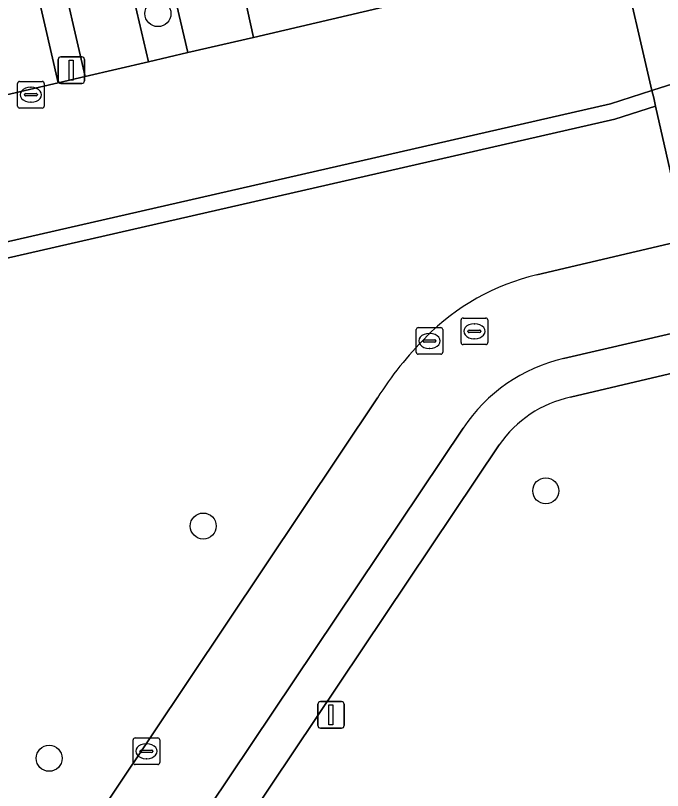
# Model space of a CAD drawing. Extents: x 156412 to 157779, y 382335 to 383768.
# Drawn here: x 156855.08 to 156879.44, y 383377.18 to 383406.35 of the extents above; entities that cross this region are included whole.
import ezdxf

# ---------------------------------------------------------------- set-up
doc = ezdxf.new("R2010")
doc.units = 0
for name, color, linetype in [('IMGEO_Boom', 7, 'Continuous'), ('IMGEO_Fietspad_gesloten', 7, 'Continuous'), ('IMGEO_Groenvoorziening', 7, 'Continuous'), ('IMGEO_Haag', 7, 'Continuous'), ('IMGEO_Kolk', 7, 'Continuous'), ('IMGEO_Lichtmast', 7, 'Continuous'), ('IMGEO_Parkeervlak_open', 7, 'Continuous'), ('IMGEO_Rijbaan_lokaal_gesloten', 7, 'Continuous'), ('IMGEO_Rioolput', 7, 'Continuous'), ('IMGEO_Voetpad_open', 7, 'Continuous')]:
    doc.layers.add(name, color=color, linetype=linetype)

msp = doc.modelspace()

# ---------------------------------------------------------------- linework, layer by layer
at = {"layer": 'IMGEO_Boom'}
for centre in [(156860.447, 383406.418), (156875.046, 383388.461), (156862.153, 383387.135), (156856.352, 383378.395)]:
    msp.add_circle(centre, 0.489, dxfattribs=at)
at = {"layer": 'IMGEO_Fietspad_gesloten'}
for points in [[(156889.304, 383400.011), (156881.779, 383398.247), (156880.324, 383397.906), (156874.705, 383396.589)], [(156875.716, 383393.44), (156881.136, 383394.694), (156883.109, 383395.151), (156890.3, 383396.802)], [(156868.707, 383391.958), (156841.728, 383351.644)], [(156844.084, 383349.279), (156871.94, 383390.82)]]:
    msp.add_lwpolyline(points, dxfattribs=at)
for centre, radius, start, end in [((156876.724, 383388.132), 8.695, 103.4257, 135.3993), ((156879.892, 383384.867), 13.243, 134.9672, 147.6274), ((156877.091, 383387.428), 6.167, 102.8785, 146.6316)]:
    msp.add_arc(centre, radius, start, end, dxfattribs=at)
at = {"layer": 'IMGEO_Groenvoorziening'}
msp.add_lwpolyline([(156877.646, 383402.443), (156879.18, 383402.938), (156879.109, 383403.25), (156879.046, 383403.525), (156877.487, 383403.022), (156821.229, 383390.169), (156822.124, 383386.282), (156822.709, 383386.418), (156821.949, 383389.717)], close=True, dxfattribs=at)
for points in [[(156874.705, 383396.589), (156880.324, 383397.906), (156879.18, 383402.938), (156877.646, 383402.443), (156821.949, 383389.717), (156822.709, 383386.418), (156822.124, 383386.282), (156822.592, 383384.25), (156823.178, 383384.383), (156831.181, 383349.639), (156830.588, 383349.537), (156831.366, 383346.16), (156831.951, 383346.294), (156833.412, 383346.628)], [(156872.04, 383367.576), (156871.591, 383369.515), (156882.864, 383372.183), (156882.118, 383375.441), (156885.055, 383376.163), (156883.309, 383383.757), (156883.63, 383383.827), (156881.464, 383393.274), (156875.977, 383391.979)], [(156841.728, 383351.644), (156868.707, 383391.958)], [(156873.296, 383390.19), (156845.801, 383349.187)]]:
    msp.add_lwpolyline(points, dxfattribs=at)
for centre, radius, start, end in [((156876.724, 383388.132), 8.695, 103.4257, 135.3993), ((156879.892, 383384.867), 13.243, 134.9672, 147.6274), ((156876.859, 383387.754), 4.316, 101.7897, 145.6397)]:
    msp.add_arc(centre, radius, start, end, dxfattribs=at)
at = {"layer": 'IMGEO_Haag'}
msp.add_lwpolyline([(156877.646, 383402.443), (156879.18, 383402.938), (156879.109, 383403.25), (156879.046, 383403.525), (156877.487, 383403.022), (156821.229, 383390.169), (156822.124, 383386.282), (156822.709, 383386.418), (156821.949, 383389.717)], close=True, dxfattribs=at)
at = {"layer": 'IMGEO_Kolk'}
for p, q in [((156855.164, 383402.94), (156855.164, 383403.792)), ((156855.239, 383403.866), (156856.091, 383403.866)), ((156856.165, 383403.792), (156856.165, 383402.94)), ((156855.652, 383403.646), (156855.677, 383403.646)), ((156855.423, 383403.36), (156855.423, 383403.372)), ((156855.861, 383403.323), (156855.463, 383403.323)), ((156855.466, 383403.409), (156855.864, 383403.409)), ((156855.907, 383403.372), (156855.907, 383403.36)), ((156856.091, 383402.866), (156855.239, 383402.866)), ((156855.675, 383403.086), (156855.65, 383403.086)), ((156870.17, 383393.675), (156870.17, 383394.527)), ((156870.245, 383394.601), (156871.097, 383394.601)), ((156871.171, 383394.527), (156871.171, 383393.675)), ((156870.429, 383394.095), (156870.429, 383394.107)), ((156870.472, 383394.144), (156870.87, 383394.144)), ((156870.658, 383394.381), (156870.683, 383394.381)), ((156870.913, 383394.107), (156870.913, 383394.095)), ((156870.867, 383394.058), (156870.469, 383394.058)), ((156870.681, 383393.821), (156870.656, 383393.821)), ((156871.097, 383393.601), (156870.245, 383393.601)), ((156859.512, 383378.234), (156859.512, 383379.086)), ((156859.587, 383379.16), (156860.439, 383379.16)), ((156860, 383378.94), (156860.025, 383378.94)), ((156860.513, 383379.086), (156860.513, 383378.234)), ((156859.771, 383378.654), (156859.771, 383378.666)), ((156859.814, 383378.703), (156860.212, 383378.703)), ((156860.255, 383378.666), (156860.255, 383378.654)), ((156860.209, 383378.617), (156859.811, 383378.617)), ((156860.023, 383378.38), (156859.998, 383378.38)), ((156860.439, 383378.16), (156859.587, 383378.16))]:
    msp.add_line(p, q, dxfattribs=at)
for points in [[(156855.164, 383402.94), (156855.164, 383403.792)], [(156855.239, 383403.866), (156856.091, 383403.866)], [(156856.165, 383403.792), (156856.165, 383402.94)], [(156856.091, 383402.866), (156855.239, 383402.866)], [(156870.17, 383393.675), (156870.17, 383394.527)], [(156870.245, 383394.601), (156871.097, 383394.601)], [(156871.171, 383394.527), (156871.171, 383393.675)], [(156871.097, 383393.601), (156870.245, 383393.601)], [(156859.512, 383378.234), (156859.512, 383379.086)], [(156859.587, 383379.16), (156860.439, 383379.16)], [(156860.513, 383379.086), (156860.513, 383378.234)], [(156860.439, 383378.16), (156859.587, 383378.16)]]:
    msp.add_lwpolyline(points, dxfattribs=at)
for centre, radius, start, end in [((156855.241, 383403.79), 0.0765, 91.552, 178.448), ((156855.241, 383403.79), 0.0765, 91.552, 178.448), ((156856.089, 383403.79), 0.0765, 1.552, 88.448), ((156856.089, 383403.79), 0.0765, 1.552, 88.448), ((156855.463, 383403.369), 0.0403, 85.8775, 175.7526), ((156855.46, 383403.359), 0.0366, 178.938, 274.7102), ((156855.864, 383403.366), 0.043, 264.8664, 352.4533), ((156855.868, 383403.371), 0.0386, 1.7309, 96.639), ((156855.241, 383402.942), 0.0765, 181.552, 268.448), ((156855.241, 383402.942), 0.0765, 181.552, 268.448), ((156856.089, 383402.942), 0.0765, 271.552, 358.448), ((156856.089, 383402.942), 0.0765, 271.552, 358.448), ((156870.247, 383394.525), 0.0765, 91.552, 178.448), ((156870.247, 383394.525), 0.0765, 91.552, 178.448), ((156871.095, 383394.525), 0.0765, 1.552, 88.448), ((156871.095, 383394.525), 0.0765, 1.552, 88.448), ((156870.469, 383394.104), 0.0403, 85.8775, 175.7526), ((156870.874, 383394.106), 0.0386, 1.7309, 96.639), ((156870.466, 383394.094), 0.0366, 178.938, 274.7102), ((156870.87, 383394.101), 0.043, 264.8664, 352.4533), ((156870.247, 383393.677), 0.0765, 181.552, 268.448), ((156870.247, 383393.677), 0.0765, 181.552, 268.448), ((156871.095, 383393.677), 0.0765, 271.552, 358.448), ((156871.095, 383393.677), 0.0765, 271.552, 358.448), ((156859.589, 383379.084), 0.0765, 91.552, 178.448), ((156859.589, 383379.084), 0.0765, 91.552, 178.448), ((156860.437, 383379.084), 0.0765, 1.552, 88.448), ((156860.437, 383379.084), 0.0765, 1.552, 88.448), ((156859.811, 383378.663), 0.0403, 85.8775, 175.7526), ((156859.808, 383378.653), 0.0366, 178.938, 274.7102), ((156860.212, 383378.66), 0.043, 264.8664, 352.4533), ((156860.216, 383378.665), 0.0386, 1.7309, 96.639), ((156859.589, 383378.236), 0.0765, 181.552, 268.448), ((156859.589, 383378.236), 0.0765, 181.552, 268.448), ((156860.437, 383378.236), 0.0765, 271.552, 358.448), ((156860.437, 383378.236), 0.0765, 271.552, 358.448)]:
    msp.add_arc(centre, radius, start, end, dxfattribs=at)
for centre, major_axis, ratio, start_param, end_param in [((156855.651, 383403.366), (-0.387, 0.002), 0.722429, 4.712389, 7.853982), ((156855.676, 383403.366), (-0.39, 0.002), 0.717154, 1.570796, 4.712389), ((156870.657, 383394.101), (-0.387, 0.002), 0.722429, 4.712389, 7.853982), ((156870.682, 383394.101), (-0.39, 0.002), 0.717154, 1.570796, 4.712389), ((156859.999, 383378.66), (-0.387, 0.002), 0.722429, 4.712389, 7.853982), ((156860.024, 383378.66), (-0.39, 0.002), 0.717154, 1.570796, 4.712389)]:
    msp.add_ellipse(centre, major_axis=major_axis, ratio=ratio, start_param=start_param, end_param=end_param, dxfattribs=at)
at = {"layer": 'IMGEO_Lichtmast'}
for p, q in [((156856.69, 383403.892), (156856.69, 383404.692)), ((156856.69, 383404.692), (156856.69, 383403.892)), ((156856.79, 383404.792), (156857.58, 383404.792)), ((156857.58, 383404.792), (156856.79, 383404.792)), ((156857.68, 383404.692), (156857.68, 383403.892)), ((156857.68, 383403.892), (156857.68, 383404.692)), ((156857.58, 383403.792), (156856.79, 383403.792)), ((156856.79, 383403.792), (156857.58, 383403.792)), ((156866.466, 383379.63), (156866.466, 383380.43)), ((156866.466, 383380.43), (156866.466, 383379.63)), ((156866.566, 383380.53), (156867.356, 383380.53)), ((156867.356, 383380.53), (156866.566, 383380.53)), ((156867.456, 383380.43), (156867.456, 383379.63)), ((156867.456, 383379.63), (156867.456, 383380.43)), ((156867.356, 383379.53), (156866.566, 383379.53)), ((156866.566, 383379.53), (156867.356, 383379.53))]:
    msp.add_line(p, q, dxfattribs=at)
for points in [[(156857.11, 383404.667), (156857.26, 383404.667), (156857.26, 383403.917), (156857.11, 383403.917), (156857.11, 383404.667)], [(156866.886, 383380.405), (156867.036, 383380.405), (156867.036, 383379.655), (156866.886, 383379.655), (156866.886, 383380.405)]]:
    msp.add_lwpolyline(points, dxfattribs=at)
for centre, start, end in [((156856.79, 383404.692), 90, 180), ((156856.79, 383404.692), 90, 180), ((156857.58, 383404.692), 0, 90), ((156857.58, 383404.692), 360, 90), ((156856.79, 383403.892), 180, 270), ((156856.79, 383403.892), 180, 270), ((156857.58, 383403.892), 270, 0), ((156857.58, 383403.892), 270, 0), ((156866.566, 383380.43), 90, 180), ((156866.566, 383380.43), 90, 180), ((156867.356, 383380.43), 0, 90), ((156867.356, 383380.43), 360, 90), ((156866.566, 383379.63), 180, 270), ((156866.566, 383379.63), 180, 270), ((156867.356, 383379.63), 270, 0), ((156867.356, 383379.63), 270, 0)]:
    msp.add_arc(centre, 0.1, start, end, dxfattribs=at)
at = {"layer": 'IMGEO_Parkeervlak_open'}
for points in [[(156863.047, 383410.05), (156860.52, 383409.47), (156861.576, 383404.952), (156864.046, 383405.526)], [(156859.035, 383409.13), (156856.668, 383408.586), (156857.711, 383404.055), (156860.091, 383404.607)], [(156855.651, 383408.353), (156850.803, 383407.241), (156851.866, 383402.697), (156856.686, 383403.816)]]:
    msp.add_lwpolyline(points, close=True, dxfattribs=at)
at = {"layer": 'IMGEO_Rijbaan_lokaal_gesloten'}
for points in [[(156877.487, 383403.022), (156879.046, 383403.525), (156877.821, 383408.811)], [(156877.821, 383408.811), (156879.046, 383403.525), (156879.113, 383403.547), (156880.503, 383403.996)], [(156869.946, 383406.904), (156864.046, 383405.526), (156861.576, 383404.952), (156860.091, 383404.607), (156857.711, 383404.055), (156856.686, 383403.816), (156851.866, 383402.697), (156845.985, 383401.39), (156841.186, 383400.278), (156840.169, 383400.043), (156835.269, 383398.908), (156833.825, 383398.573), (156827.933, 383397.217), (156825.992, 383396.769), (156823.546, 383396.205), (156822.444, 383395.95), (156820.026, 383395.392), (156820.094, 383395.084), (156818.183, 383394.678), (156819.446, 383389.322)], [(156820.579, 383390.02), (156821.229, 383390.169), (156877.487, 383403.022)]]:
    msp.add_lwpolyline(points, dxfattribs=at)
at = {"layer": 'IMGEO_Rioolput'}
for p, q in [((156871.859, 383394.038), (156871.859, 383394.89)), ((156871.934, 383394.964), (156872.786, 383394.964)), ((156872.347, 383394.744), (156872.372, 383394.744)), ((156872.86, 383394.89), (156872.86, 383394.038)), ((156872.118, 383394.458), (156872.118, 383394.47)), ((156872.556, 383394.421), (156872.158, 383394.421)), ((156872.161, 383394.507), (156872.559, 383394.507)), ((156872.602, 383394.47), (156872.602, 383394.458)), ((156872.37, 383394.184), (156872.345, 383394.184)), ((156872.786, 383393.964), (156871.934, 383393.964))]:
    msp.add_line(p, q, dxfattribs=at)
for points in [[(156871.859, 383394.038), (156871.859, 383394.89)], [(156871.934, 383394.964), (156872.786, 383394.964)], [(156872.86, 383394.89), (156872.86, 383394.038)], [(156872.786, 383393.964), (156871.934, 383393.964)]]:
    msp.add_lwpolyline(points, dxfattribs=at)
for centre, radius, start, end in [((156871.936, 383394.888), 0.0765, 91.552, 178.448), ((156871.936, 383394.888), 0.0765, 91.552, 178.448), ((156872.784, 383394.888), 0.0765, 1.552, 88.448), ((156872.784, 383394.888), 0.0765, 1.552, 88.448), ((156872.158, 383394.467), 0.0403, 85.8775, 175.7526), ((156872.155, 383394.457), 0.0366, 178.938, 274.7102), ((156872.559, 383394.464), 0.043, 264.8664, 352.4533), ((156872.563, 383394.469), 0.0386, 1.7309, 96.639), ((156871.936, 383394.04), 0.0765, 181.552, 268.448), ((156871.936, 383394.04), 0.0765, 181.552, 268.448), ((156872.784, 383394.04), 0.0765, 271.552, 358.448), ((156872.784, 383394.04), 0.0765, 271.552, 358.448)]:
    msp.add_arc(centre, radius, start, end, dxfattribs=at)
for centre, major_axis, ratio, start_param, end_param in [((156872.346, 383394.464), (-0.387, 0.002), 0.722429, 4.712389, 7.853982), ((156872.371, 383394.464), (-0.39, 0.002), 0.717154, 1.570796, 4.712389)]:
    msp.add_ellipse(centre, major_axis=major_axis, ratio=ratio, start_param=start_param, end_param=end_param, dxfattribs=at)
at = {"layer": 'IMGEO_Voetpad_open'}
for points in [[(156863.047, 383410.05), (156864.046, 383405.526), (156869.946, 383406.904)], [(156859.035, 383409.13), (156860.091, 383404.607), (156861.576, 383404.952), (156860.52, 383409.47)], [(156855.651, 383408.353), (156856.686, 383403.816), (156857.711, 383404.055), (156856.668, 383408.586)], [(156875.977, 383391.979), (156881.464, 383393.274), (156881.136, 383394.694), (156875.716, 383393.44)], [(156871.94, 383390.82), (156844.084, 383349.279)], [(156845.801, 383349.187), (156873.296, 383390.19)]]:
    msp.add_lwpolyline(points, dxfattribs=at)
msp.add_lwpolyline([(156880.66, 383403.285), (156880.503, 383403.996), (156879.113, 383403.547), (156879.046, 383403.525), (156879.109, 383403.25), (156879.18, 383402.938), (156880.324, 383397.906), (156881.779, 383398.247)], close=True, dxfattribs=at)
for centre, radius, start, end in [((156877.091, 383387.428), 6.167, 102.8785, 146.6316), ((156876.859, 383387.754), 4.316, 101.7897, 145.6397)]:
    msp.add_arc(centre, radius, start, end, dxfattribs=at)

doc.saveas('drawing.dxf')
